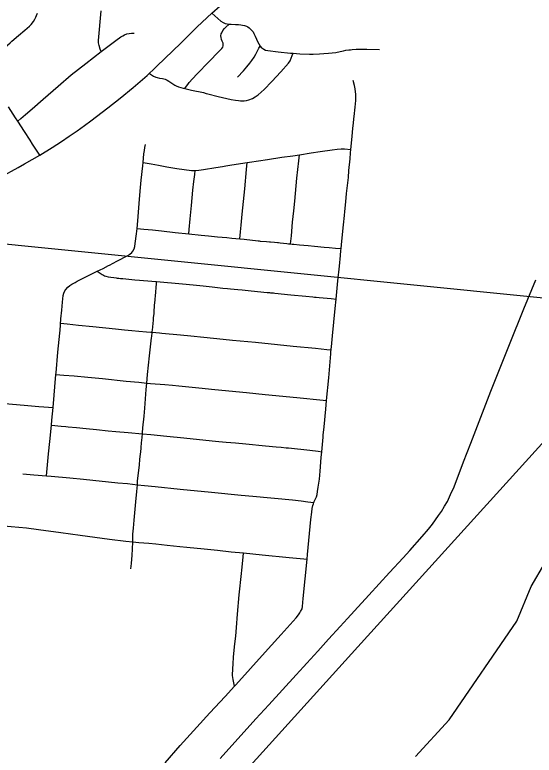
# Model space of a CAD drawing. Extents: x 0 to 1134, y 0 to 440.
# Drawn here: x 238.91 to 254.52, y 33.91 to 56.16 of the extents above; entities that cross this region are included whole.
import ezdxf

# ---------------------------------------------------------------- set-up
doc = ezdxf.new("R2010")
doc.units = 0
for name, color, linetype in [('GM_X_City_Street', 7, 'Continuous'), ('GM_X_Major_River', 7, 'Continuous'), ('GM_X_Minor_River', 7, 'Continuous'), ('GM_X_Rail_Line', 7, 'Continuous'), ('GM_X_State_Route', 7, 'Continuous')]:
    doc.layers.add(name, color=color, linetype=linetype)

msp = doc.modelspace()

# ---------------------------------------------------------------- linework, layer by layer
at = {"layer": 'GM_X_City_Street'}
for points in [[(238.03, 54.452), (238.168, 54.694), (238.205, 54.759), (238.258, 54.836), (238.332, 54.92), (238.547, 55.125), (238.771, 55.321), (238.824, 55.368), (239.021, 55.543), (239.207, 55.699), (239.349, 55.817), (239.399, 55.872), (239.467, 55.96), (239.514, 56.031), (239.543, 56.091), (239.565, 56.139), (239.59, 56.211)], [(241.504, 55.056), (241.479, 55.131), (241.44, 55.242), (241.429, 55.315), (241.429, 55.388), (241.503, 56.277)], [(244.827, 56.212), (245.103, 55.968), (245.166, 55.929), (245.234, 55.9), (245.288, 55.888), (245.348, 55.883)], [(244.015, 53.947), (244.13, 54.099), (244.153, 54.128), (244.248, 54.242), (244.388, 54.392), (244.74, 54.752), (244.819, 54.829), (244.963, 54.975), (245.132, 55.15), (245.159, 55.194), (245.173, 55.232), (245.175, 55.268), (245.168, 55.305), (245.137, 55.372), (245.116, 55.424), (245.106, 55.479), (245.105, 55.535), (245.113, 55.59), (245.126, 55.624), (245.165, 55.692), (245.212, 55.746), (245.247, 55.786), (245.348, 55.883)], [(245.348, 55.883), (245.414, 55.877), (245.544, 55.87), (245.633, 55.867), (245.704, 55.861), (245.754, 55.855), (245.814, 55.843), (245.87, 55.82), (245.914, 55.796), (245.955, 55.768), (245.997, 55.733), (246.037, 55.695), (246.07, 55.647), (246.095, 55.601), (246.135, 55.516), (246.17, 55.429), (246.203, 55.357), (246.239, 55.293), (246.284, 55.224)], [(238.996, 52.964), (239.094, 53.048), (239.229, 53.161), (239.431, 53.331), (239.762, 53.629), (240.209, 54.021), (240.608, 54.354), (241.048, 54.696), (241.504, 55.056), (241.588, 55.122), (241.942, 55.393), (242.095, 55.499), (242.153, 55.534), (242.205, 55.56), (242.278, 55.587), (242.35, 55.604), (242.415, 55.613), (242.499, 55.614)], [(245.603, 54.289), (245.778, 54.482), (245.88, 54.6), (245.971, 54.708), (246.034, 54.793), (246.101, 54.889), (246.152, 54.98), (246.203, 55.079), (246.245, 55.155), (246.284, 55.224)], [(246.284, 55.224), (246.324, 55.173), (246.36, 55.146), (246.393, 55.125), (246.447, 55.101), (246.511, 55.088), (246.827, 55.048), (247.193, 55.013), (247.27, 55.007)], [(244.015, 53.947), (244.22, 53.9), (244.584, 53.822), (244.655, 53.8), (244.71, 53.788), (245.017, 53.711), (245.416, 53.62), (245.544, 53.596), (245.627, 53.583), (245.687, 53.577), (245.742, 53.577), (245.803, 53.578), (245.876, 53.587), (245.947, 53.606), (246.051, 53.648), (246.132, 53.692), (246.223, 53.757), (246.404, 53.917), (246.637, 54.158), (246.901, 54.446), (247.138, 54.708), (247.181, 54.778), (247.217, 54.856), (247.247, 54.944), (247.27, 55.007)], [(247.27, 55.007), (247.471, 54.991), (247.767, 54.977), (247.878, 54.98), (248.063, 54.988), (248.192, 54.997), (248.34, 55.009), (248.56, 55.033), (248.685, 55.057), (248.737, 55.069), (248.788, 55.083), (248.855, 55.096), (248.942, 55.108), (248.994, 55.114), (249.045, 55.119), (249.164, 55.132), (249.232, 55.133), (249.318, 55.134), (249.438, 55.131), (249.488, 55.129), (249.871, 55.115)], [(242.95, 54.396), (242.985, 54.374), (243.075, 54.319), (243.145, 54.287), (243.187, 54.275), (243.259, 54.259), (243.352, 54.243), (243.423, 54.224), (243.49, 54.196), (243.539, 54.17), (243.63, 54.105), (243.722, 54.044), (243.756, 54.028), (243.824, 53.999), (243.966, 53.958), (244.015, 53.947)], [(247.545, 38.302), (247.556, 38.378), (247.578, 38.614), (247.693, 39.797), (247.706, 39.934), (247.761, 40.567), (247.806, 40.991), (247.832, 41.211), (247.847, 41.318), (247.867, 41.41), (247.882, 41.461), (247.899, 41.5), (247.91, 41.527), (247.95, 41.613), (247.973, 41.671), (247.991, 41.743), (248.01, 41.829), (248.03, 41.963), (248.064, 42.204), (248.082, 42.447), (248.115, 42.855), (248.131, 43.029), (248.171, 43.466), (248.176, 43.521), (248.203, 43.779), (248.251, 44.31), (248.277, 44.567), (248.343, 45.246), (248.405, 45.967), (248.411, 46.04), (248.416, 46.091), (248.418, 46.113), (248.426, 46.186), (248.437, 46.296), (248.458, 46.516), (248.534, 47.329), (248.564, 47.617), (248.62, 48.164), (248.664, 48.609), (248.694, 48.924), (248.707, 49.073), (248.713, 49.136), (248.733, 49.353), (248.783, 49.852), (248.813, 50.132), (248.826, 50.253), (248.856, 50.542), (248.881, 50.795), (248.933, 51.276), (248.951, 51.484), (248.984, 51.834), (249.001, 52.011), (249.01, 52.113), (249.047, 52.503), (249.069, 52.759), (249.084, 52.909), (249.099, 53.034), (249.106, 53.107), (249.139, 53.384), (249.159, 53.588), (249.161, 53.664), (249.155, 53.776), (249.148, 53.85), (249.134, 53.934), (249.115, 54.034), (249.077, 54.189)], [(239.658, 51.948), (239.445, 52.272), (239.37, 52.396), (239.199, 52.656), (238.996, 52.964), (238.927, 53.067), (238.716, 53.398)], [(239.861, 42.304), (239.882, 42.523), (239.925, 42.968), (239.964, 43.334), (240.011, 43.822), (240.025, 43.976), (240.058, 44.359), (240.143, 45.346), (240.148, 45.404), (240.2, 46.017), (240.259, 46.59), (240.268, 46.68), (240.27, 46.714), (240.279, 46.803), (240.286, 46.891), (240.293, 46.985), (240.296, 47.021), (240.319, 47.279), (240.331, 47.408), (240.341, 47.519), (240.355, 47.629), (240.367, 47.721), (240.384, 47.793), (240.412, 47.861), (240.442, 47.908), (240.504, 47.976), (240.563, 48.02), (240.626, 48.061), (240.719, 48.119), (240.783, 48.154), (240.899, 48.212), (240.948, 48.235), (241.029, 48.278), (241.246, 48.384), (241.381, 48.451), (241.562, 48.541), (241.726, 48.624), (241.754, 48.639), (241.978, 48.753), (242.309, 48.926), (242.371, 48.966), (242.426, 49.016), (242.46, 49.06), (242.493, 49.126), (242.514, 49.198), (242.53, 49.289), (242.569, 49.579), (242.586, 49.741), (242.61, 49.973), (242.631, 50.232), (242.65, 50.492), (242.681, 50.861), (242.711, 51.192), (242.754, 51.619), (242.764, 51.72), (242.791, 51.986), (242.803, 52.081), (242.814, 52.17), (242.833, 52.26)], [(242.764, 51.72), (243.004, 51.678), (243.224, 51.64), (243.481, 51.594), (243.774, 51.546), (244.217, 51.485), (244.327, 51.482), (244.439, 51.491), (244.576, 51.51), (244.953, 51.577), (245.155, 51.605), (245.246, 51.619), (245.374, 51.638), (245.566, 51.668), (245.89, 51.719), (245.96, 51.731), (246.504, 51.812), (246.935, 51.882), (247.263, 51.927), (247.463, 51.957), (247.82, 52.011), (248.084, 52.052), (248.443, 52.103), (248.601, 52.125), (248.718, 52.133), (248.821, 52.13), (249.01, 52.113)], [(247.198, 49.275), (247.22, 49.522), (247.256, 49.931), (247.291, 50.266), (247.324, 50.563), (247.388, 51.252), (247.444, 51.771), (247.463, 51.957)], [(245.676, 49.425), (245.696, 49.638), (245.715, 49.841), (245.743, 50.174), (245.817, 50.935), (245.87, 51.511), (245.89, 51.719)], [(244.137, 49.58), (244.149, 49.71), (244.179, 50.031), (244.215, 50.428), (244.262, 50.892), (244.293, 51.149), (244.315, 51.361), (244.327, 51.482)], [(242.586, 49.741), (242.786, 49.721), (243.046, 49.695), (243.314, 49.666), (243.725, 49.622), (244.137, 49.58), (244.513, 49.542), (244.731, 49.518), (245.001, 49.489), (245.28, 49.463), (245.43, 49.449), (245.676, 49.425), (245.8, 49.414), (246.222, 49.368), (246.251, 49.365), (246.281, 49.362), (246.47, 49.345), (246.562, 49.338), (246.592, 49.335), (246.715, 49.324), (246.808, 49.316), (246.835, 49.313), (246.886, 49.308), (247.085, 49.287), (247.134, 49.282), (247.198, 49.275), (247.246, 49.269), (247.294, 49.264), (247.467, 49.248), (247.728, 49.223), (247.915, 49.207), (248.204, 49.18), (248.353, 49.166), (248.549, 49.15), (248.713, 49.136)], [(241.381, 48.451), (241.532, 48.358), (241.57, 48.334), (241.608, 48.313), (241.644, 48.302), (241.717, 48.284), (241.8, 48.272), (241.887, 48.261), (241.955, 48.253), (241.987, 48.249), (242.037, 48.244), (242.085, 48.239), (242.153, 48.234), (242.516, 48.197), (242.661, 48.184), (243.028, 48.156), (243.172, 48.146), (243.279, 48.138), (243.842, 48.088), (243.951, 48.077), (244.266, 48.045), (244.567, 48.01), (244.844, 47.98), (245.162, 47.948), (245.301, 47.936), (245.392, 47.928), (245.615, 47.905), (245.741, 47.892), (246.011, 47.865), (246.491, 47.819), (246.535, 47.815), (246.559, 47.812), (246.594, 47.809), (246.627, 47.807), (246.68, 47.802), (246.724, 47.797), (247.202, 47.748), (247.658, 47.7), (247.863, 47.682), (247.917, 47.677), (247.968, 47.67), (248.055, 47.661), (248.413, 47.63), (248.564, 47.617)], [(242.4, 39.506), (242.413, 39.663), (242.434, 39.915), (242.445, 40.101), (242.458, 40.32), (242.461, 40.545), (242.475, 40.728), (242.498, 40.973), (242.551, 41.523), (242.577, 41.837), (242.592, 42.037), (242.601, 42.152), (242.615, 42.3), (242.653, 42.631), (242.671, 42.797), (242.686, 42.96), (242.692, 43.013), (242.706, 43.141), (242.721, 43.306), (242.725, 43.361), (242.743, 43.565), (242.746, 43.6), (242.761, 43.747), (242.794, 44.097), (242.812, 44.336), (242.846, 44.759), (242.858, 44.897), (242.874, 45.093), (242.899, 45.352), (242.927, 45.635), (242.958, 45.911), (242.988, 46.18), (243.02, 46.453), (243.023, 46.487), (243.025, 46.51), (243.034, 46.59), (243.036, 46.621), (243.04, 46.645), (243.044, 46.681), (243.077, 46.987), (243.082, 47.058), (243.087, 47.111), (243.093, 47.182), (243.102, 47.289), (243.11, 47.36), (243.111, 47.413), (243.12, 47.521), (243.124, 47.576), (243.129, 47.629), (243.135, 47.702), (243.167, 48.089), (243.172, 48.146)], [(245.08, 33.805), (246.156, 34.994), (246.542, 35.423), (247.36, 36.318), (247.587, 36.565), (247.687, 36.675), (248.013, 37.033), (248.339, 37.392), (248.69, 37.778), (248.904, 38.011), (249.118, 38.245), (249.544, 38.714), (250.172, 39.402), (250.575, 39.842), (250.775, 40.063), (251.15, 40.478), (251.345, 40.704), (251.461, 40.849), (251.645, 41.107), (251.727, 41.232), (251.825, 41.39), (251.907, 41.536), (252.006, 41.737), (252.108, 41.977), (252.393, 42.726), (252.61, 43.281), (252.911, 44.064), (253.218, 44.844), (253.776, 46.247), (254.207, 47.32), (254.564, 48.2)], [(240.286, 46.891), (240.487, 46.87), (240.819, 46.835), (241.252, 46.789), (241.931, 46.719), (242.202, 46.692), (242.422, 46.672), (242.632, 46.656), (242.865, 46.637), (242.996, 46.625), (243.036, 46.621), (243.26, 46.598), (243.328, 46.592), (243.888, 46.541), (244.201, 46.508), (244.588, 46.472), (244.878, 46.441), (245.365, 46.393), (245.454, 46.385), (246.138, 46.319), (246.804, 46.252), (247.277, 46.206), (247.943, 46.142), (248.288, 46.105), (248.416, 46.091)], [(240.143, 45.346), (240.387, 45.329), (240.692, 45.307), (241.104, 45.273), (241.544, 45.228), (242.256, 45.153), (242.641, 45.114), (242.874, 45.093), (242.988, 45.082), (243.413, 45.045), (243.651, 45.024), (243.834, 45.007), (244.443, 44.947), (244.925, 44.897), (245.87, 44.804), (246.432, 44.751), (247.389, 44.66), (248.178, 44.577), (248.277, 44.567)], [(238.373, 44.502), (238.965, 44.443), (239.299, 44.415), (239.632, 44.384), (239.78, 44.375), (240.058, 44.359)], [(240.011, 43.822), (240.298, 43.797), (240.444, 43.784), (240.518, 43.777), (240.763, 43.754), (241.055, 43.729), (241.368, 43.694), (241.717, 43.66), (241.946, 43.638), (242.321, 43.604), (242.743, 43.565), (243.001, 43.541), (243.483, 43.491), (243.984, 43.444), (244.845, 43.359), (245.037, 43.338), (245.263, 43.317), (245.54, 43.291), (245.855, 43.264), (246.446, 43.209), (246.766, 43.177), (246.917, 43.162), (247.062, 43.148), (247.134, 43.14), (247.776, 43.07), (248.03, 43.041), (248.131, 43.029)], [(239.153, 42.367), (239.484, 42.337), (239.861, 42.304), (240.007, 42.291), (240.564, 42.244), (240.973, 42.204), (242.01, 42.095), (242.301, 42.069), (242.592, 42.037), (242.808, 42.014), (243.129, 41.983), (243.876, 41.906), (244.823, 41.813), (245.714, 41.722), (246.067, 41.689), (247.256, 41.586), (247.515, 41.555), (247.713, 41.526), (247.899, 41.5)], [(238.037, 40.854), (238.247, 40.835), (238.798, 40.781), (239.261, 40.735), (239.618, 40.688), (240.294, 40.599), (240.878, 40.521), (241.752, 40.403), (242.243, 40.342), (242.458, 40.32), (242.636, 40.302), (242.933, 40.275), (243.15, 40.254), (243.485, 40.222), (243.869, 40.18), (244.077, 40.157), (244.603, 40.106), (245.001, 40.065), (245.408, 40.022), (245.778, 39.986), (246.347, 39.93), (247.159, 39.85), (247.597, 39.807), (247.693, 39.797)], [(245.513, 35.98), (245.472, 36.182), (245.461, 36.239), (245.455, 36.304), (245.459, 36.508), (245.467, 36.645), (245.486, 36.861), (245.523, 37.256), (245.547, 37.487), (245.568, 37.747), (245.603, 38.145), (245.655, 38.722), (245.721, 39.372), (245.731, 39.463), (245.767, 39.863), (245.778, 39.986)], [(243.428, 33.675), (243.883, 34.194), (244.184, 34.525), (244.384, 34.746), (244.768, 35.178), (245.227, 35.667), (245.513, 35.98), (245.554, 36.025), (245.994, 36.508), (246.527, 37.107), (246.915, 37.536), (247.361, 38.039), (247.431, 38.128), (247.478, 38.187), (247.497, 38.22), (247.545, 38.302)]]:
    msp.add_lwpolyline(points, dxfattribs=at)
at = {"layer": 'GM_X_Major_River'}
msp.add_lwpolyline([(258.763, 17.107), (261.437, 17.107), (264.585, 46.664), (233.815, 49.749), (230.856, 19.956)], close=True, dxfattribs=at)
at = {"layer": 'GM_X_Minor_River'}
msp.add_lwpolyline([(250.951, 33.867), (251.963, 34.963), (253.991, 37.93), (254.422, 38.981), (254.834, 39.679)], dxfattribs=at)
at = {"layer": 'GM_X_Rail_Line'}
msp.add_lwpolyline([(231.092, 17.107), (235.926, 22.481), (239.3, 26.198), (241.534, 28.682), (245.033, 32.53), (249.217, 37.16), (260.553, 49.682), (265.439, 55.049), (281.907, 73.239), (284.245, 75.831)], dxfattribs=at)
at = {"layer": 'GM_X_State_Route'}
for points in [[(243.076, 54.515), (243.181, 54.614), (243.903, 55.314), (244.391, 55.802), (244.827, 56.212), (245.327, 56.662), (245.65, 56.944), (246.096, 57.312), (246.522, 57.645), (246.889, 57.919), (246.955, 57.968), (247.574, 58.404), (248.01, 58.706), (248.077, 58.752), (248.569, 59.087)], [(234.779, 49.398), (237.377, 50.724), (237.866, 50.97), (238.124, 51.098), (238.353, 51.218), (238.595, 51.344), (238.815, 51.463), (239.012, 51.573), (239.202, 51.682), (239.658, 51.948), (240.033, 52.173), (240.312, 52.356), (240.548, 52.514), (240.788, 52.678), (241, 52.833), (241.198, 52.98), (241.71, 53.364), (242.079, 53.652), (242.469, 53.973), (242.888, 54.338), (242.95, 54.396), (243.076, 54.515)]]:
    msp.add_lwpolyline(points, dxfattribs=at)

doc.saveas('drawing.dxf')
